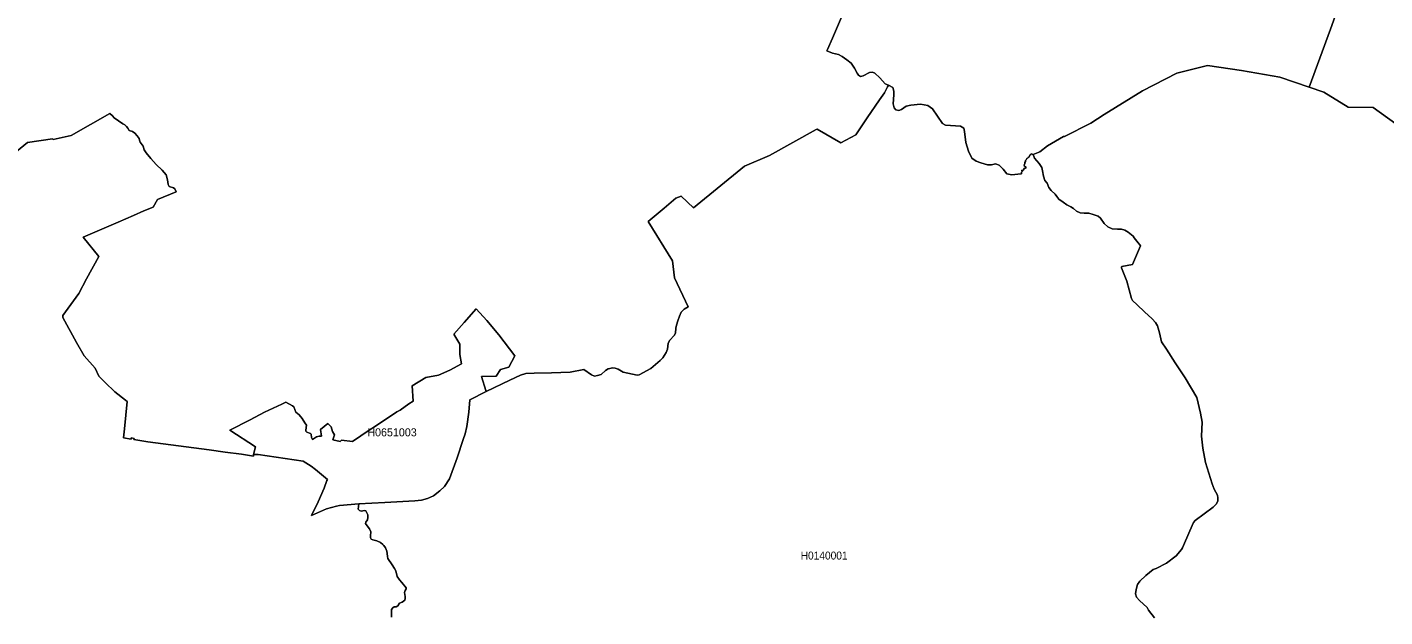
# Model space of a CAD drawing. Extents: x 369010 to 739155, y 6377141 to 6616555.
# Drawn here: x 562331 to 579296, y 6579686 to 6587055 of the extents above; entities that cross this region are included whole.
import ezdxf
from ezdxf.enums import TextEntityAlignment as Align

# ---------------------------------------------------------------- set-up
doc = ezdxf.new("R2010")
doc.units = 0
doc.header["$LTSCALE"] = 40
doc.layers.add('1', color=7, linetype='Continuous', lineweight=13)
doc.layers.add('2', color=7, linetype='Continuous')

msp = doc.modelspace()

# ---------------------------------------------------------------- linework, layer by layer
at = {"layer": '1'}
for points in [[(579332.85, 6588579.79), (579138.72, 6588543.88), (579081.12, 6588497.04), (579041.73, 6588450.37), (579005.65, 6588385.49), (578901.38, 6588101.32), (578829.55, 6587953.86), (578758.22, 6587876.4), (578733.06, 6587354.9), (578618.04, 6587027.86), (578350.75, 6586305.1), (578533.63, 6586242.38), (578836.67, 6586054.53), (579150.8, 6586051.72), (579924.53, 6585494.8)], [(572393.77, 6586731.94), (572322.27, 6586757.1), (572329.72, 6586777.12), (572392.77, 6586917.97), (572520.87, 6587209.42)], [(572520.87, 6587209.42), (572392.77, 6586917.97), (572329.72, 6586777.12), (572322.27, 6586757.1), (572393.77, 6586731.94), (572467.08, 6586712.41), (572514.58, 6586689.57), (572574.66, 6586646.71), (572628.78, 6586606.32), (572668.34, 6586542.77), (572700.94, 6586478.06), (572719.31, 6586453.89), (572744.96, 6586438), (572775.91, 6586445.29), (572855.85, 6586486.83), (572891.93, 6586493.12), (572923.38, 6586481.7), (572986.27, 6586420.46), (573051.64, 6586347.14), (573093.02, 6586329.6), (573146.64, 6586302.46), (573158.72, 6586254.46), (573160.38, 6586208.62), (573152.44, 6586096.9), (573162.7, 6586047.08), (573184.38, 6586020.27), (573223.6, 6586014.81), (573254.55, 6586027.39), (573312.97, 6586066.28), (573373.05, 6586081.84), (573493.87, 6586092.1), (573585.23, 6586076.87), (573643.65, 6586033.35), (573770.1, 6585851.95), (573804.69, 6585832.09), (573994.85, 6585819.52), (574036.06, 6585791.55), (574044.67, 6585753.15), (574058.07, 6585613.13), (574092.99, 6585506.05), (574134.87, 6585419.66), (574190.31, 6585381.76), (574248.24, 6585358.26), (574332.64, 6585332.93), (574382.46, 6585334.59), (574429.3, 6585345.51), (574475.14, 6585330.62), (574524.96, 6585280.8), (574571.96, 6585223.54), (574634.03, 6585208.31), (574746.24, 6585220.39), (574755.18, 6585221.55), (574756.33, 6585243.73), (574765.77, 6585251.18), (574759.64, 6585261.27), (574761.3, 6585267.23), (574765.44, 6585267.73), (574769.91, 6585261.93), (574774.21, 6585263.42), (574777.52, 6585269.38), (574784.47, 6585271.53), (574786.46, 6585277.66), (574782.65, 6585282.95), (574785.63, 6585288.41), (574806.48, 6585294.7), (574811.78, 6585304.14), (574808.14, 6585310.43), (574799.86, 6585313.24), (574793.57, 6585314.23), (574789.6, 6585329.46), (574798.87, 6585352.96), (574799.03, 6585365.54)], [(574799.03, 6585365.54), (574807.14, 6585376.79), (574804.33, 6585388.71), (574815.09, 6585398.31), (574820.22, 6585412.71), (574829.16, 6585419.33), (574840.41, 6585427.44), (574851.33, 6585432.73), (574853.65, 6585448.46), (574859.28, 6585456.57), (574872.52, 6585464.51), (574873.84, 6585469.31), (574879.47, 6585471.79), (574890.06, 6585468.32), (574901.65, 6585462.52), (574903.14, 6585461.7), (574983.08, 6585497.11), (575080.39, 6585573.58), (575279.33, 6585688.77), (575291.41, 6585688.77), (575620.1, 6585854.44), (575789.74, 6585961.52), (576265.9, 6586260.75), (576696.7, 6586480.54), (577079.35, 6586577.69), (577505.85, 6586511.49), (577983.5, 6586431.05), (578350.75, 6586305.1), (578618.04, 6587027.86), (578733.06, 6587354.9)], [(566240.99, 6581877.05), (566257.37, 6581894.75), (566396.73, 6581876.38), (566603.11, 6582017.56), (566636.21, 6582039.74), (566661.2, 6582054.47), (566832.17, 6582167.01), (566949.51, 6582246.62), (566991.22, 6582268.96), (567099.46, 6582346.25), (567155.23, 6582379.68), (567139.84, 6582573.82), (567310.97, 6582676.76), (567468.7, 6582708.37), (567612.19, 6582767.13), (567758, 6582847.56), (567737.64, 6582962.75), (567737.97, 6583093.17), (567660.35, 6583217.63), (567791.43, 6583364.1), (567942.2, 6583534.9), (568072.79, 6583390.25), (568224.55, 6583208.69), (568426.14, 6582945.87), (568351.5, 6582805.69), (568246.07, 6582775.73), (568193.11, 6582694.3), (568008.57, 6582687.85), (568062.36, 6582512.91), (568066.99, 6582501), (568360.43, 6582645.15), (568494.49, 6582708.21), (568560.2, 6582725.42), (568665.46, 6582731.21), (568881.94, 6582734.36), (569115.96, 6582743.46), (569286.26, 6582775.07), (569380.43, 6582712.34), (569418.17, 6582695.79), (569459.21, 6582700.76), (569504.73, 6582714.66), (569557.19, 6582763.82), (569591.78, 6582783.51), (569648.22, 6582799.23), (569679, 6582794.6), (569714.09, 6582779.21), (569777.48, 6582743.46), (569951.26, 6582707.71), (569978.57, 6582710.36), (570125.7, 6582791.46), (570242.54, 6582889.93), (570272.5, 6582924.19), (570316.03, 6582991.05), (570331.25, 6583029.78), (570340.19, 6583107.57), (570362.87, 6583144.48), (570414.34, 6583202.24), (570430.56, 6583231.86), (570434.36, 6583291.77), (570444.29, 6583329.01), (570461.67, 6583384.29), (570482.03, 6583445.03), (570503.88, 6583494.35), (570514.63, 6583506.6), (570538.47, 6583530.1), (570589.28, 6583559.23), (570417.65, 6583924.5), (570394.31, 6584133.2), (570090.61, 6584626.4), (570292.03, 6584791.74), (570435.19, 6584918.18), (570502.88, 6584941.68), (570656.97, 6584798.69), (571294.82, 6585317.38), (571607.79, 6585451.6), (572187.88, 6585777.15), (572202.77, 6585778.31), (572499.36, 6585607.67), (572685.71, 6585708.13), (572692, 6585720.54), (572827.22, 6585921.8), (572982.63, 6586145.72), (573042.04, 6586236.26), (573081.27, 6586308.25), (573093.02, 6586329.6), (573051.64, 6586347.14), (572986.27, 6586420.46), (572923.38, 6586481.7), (572891.93, 6586493.12), (572855.85, 6586486.83), (572775.91, 6586445.29), (572744.96, 6586438), (572719.31, 6586453.89), (572700.94, 6586478.06), (572668.34, 6586542.77), (572628.78, 6586606.32), (572574.66, 6586646.71), (572514.58, 6586689.57), (572467.08, 6586712.41), (572393.77, 6586731.94)], [(579924.53, 6585494.8), (579150.8, 6586051.72), (578836.67, 6586054.53), (578533.63, 6586242.38), (578350.75, 6586305.1), (577983.5, 6586431.05), (577505.85, 6586511.49), (577079.35, 6586577.69), (576696.7, 6586480.54), (576265.9, 6586260.75), (575789.74, 6585961.52), (575620.1, 6585854.44), (575291.41, 6585688.77), (575279.33, 6585688.77), (575080.39, 6585573.58), (574983.08, 6585497.11), (574903.14, 6585461.7), (574901.65, 6585462.52)], [(573093.02, 6586329.6), (573081.27, 6586308.25), (573042.04, 6586236.26), (572982.63, 6586145.72), (572827.22, 6585921.8), (572692, 6585720.54), (572685.71, 6585708.13), (572499.36, 6585607.67), (572202.77, 6585778.31), (572187.88, 6585777.15), (571607.79, 6585451.6), (571294.82, 6585317.38), (570656.97, 6584798.69), (570502.88, 6584941.68), (570435.19, 6584918.18), (570292.03, 6584791.74), (570090.61, 6584626.4), (570394.31, 6584133.2), (570417.65, 6583924.5), (570589.28, 6583559.23), (570538.47, 6583530.1), (570514.63, 6583506.6), (570503.88, 6583494.35), (570482.03, 6583445.03), (570461.67, 6583384.29), (570444.29, 6583329.01), (570434.36, 6583291.77), (570430.56, 6583231.86), (570414.34, 6583202.24), (570362.87, 6583144.48), (570340.19, 6583107.57), (570331.25, 6583029.78), (570316.03, 6582991.05), (570272.5, 6582924.19), (570242.54, 6582889.93), (570125.7, 6582791.46), (569978.57, 6582710.36), (569951.26, 6582707.71), (569777.48, 6582743.46), (569714.09, 6582779.21), (569679, 6582794.6), (569648.22, 6582799.23), (569591.78, 6582783.51), (569557.19, 6582763.82), (569504.73, 6582714.66), (569459.21, 6582700.76), (569418.17, 6582695.79), (569380.43, 6582712.34), (569286.26, 6582775.07), (569115.96, 6582743.46), (568881.94, 6582734.36), (568665.46, 6582731.21), (568560.2, 6582725.42), (568494.49, 6582708.21), (568360.43, 6582645.15), (568066.99, 6582501), (567861.11, 6582399.87), (567848.03, 6582244.46), (567825.03, 6582063.24), (567804.67, 6581973.2), (567779.35, 6581902.04), (567702.39, 6581672.48), (567607.39, 6581411.81), (567544.33, 6581314.5), (567489.05, 6581260.54), (567407.96, 6581198.81), (567334.97, 6581165.71), (567260.33, 6581143.7), (567175.92, 6581136.42), (566800.06, 6581113.74), (566474.85, 6581096.69), (566468.56, 6581030.82), (566482.29, 6581014.6), (566503.97, 6581007.65), (566545.18, 6581017.09), (566560.91, 6581013.11), (566567.36, 6581003.35), (566587.39, 6580961.15), (566587.89, 6580926.23), (566581.93, 6580897.76), (566563.39, 6580870.78), (566559.91, 6580851.58), (566568.19, 6580839.34), (566606.59, 6580784.72), (566623.63, 6580746.82), (566619.17, 6580699.65), (566619.66, 6580673.17), (566627.44, 6580658.94), (566651.11, 6580648.67), (566699.1, 6580634.28), (566746.27, 6580613.26), (566773.75, 6580591.08), (566788.97, 6580577.34), (566806.52, 6580550.53), (566825.22, 6580507.33), (566828.69, 6580478.87), (566832.67, 6580440.97), (566836.97, 6580417.47), (566893.57, 6580335.87), (566920.55, 6580291.19)], [(575648.9, 6584713.78), (575594.78, 6584729.34), (575538.51, 6584729.34), (575488.86, 6584734.47), (575443.67, 6584753.84), (575403.62, 6584787.1), (575370.19, 6584810.11), (575320.54, 6584833.11), (575276.35, 6584868.7), (575221.4, 6584907.09), (575196.74, 6584937.38), (575176.22, 6584968.99), (575125.74, 6585013.68), (575098.43, 6585053.4), (575076.42, 6585107.02), (575048.95, 6585139.96), (575031.07, 6585192.26), (575016.01, 6585258.13), (575009.06, 6585299.34), (574974.8, 6585351.47), (574918.53, 6585417.51), (574901.65, 6585462.52), (574890.06, 6585468.32), (574879.47, 6585471.79), (574873.84, 6585469.31), (574872.52, 6585464.51), (574859.28, 6585456.57), (574853.65, 6585448.46), (574851.33, 6585432.73), (574840.41, 6585427.44), (574829.16, 6585419.33), (574820.22, 6585412.71), (574815.09, 6585398.31), (574804.33, 6585388.71), (574807.14, 6585376.79), (574799.03, 6585365.54), (574798.87, 6585352.96), (574789.6, 6585329.46), (574793.57, 6585314.23), (574799.86, 6585313.24), (574808.14, 6585310.43), (574811.78, 6585304.14), (574806.48, 6585294.7), (574785.63, 6585288.41), (574782.65, 6585282.95), (574786.46, 6585277.66), (574784.47, 6585271.53), (574777.52, 6585269.38), (574774.21, 6585263.42), (574769.91, 6585261.93), (574765.44, 6585267.73), (574761.3, 6585267.23), (574759.64, 6585261.27), (574765.77, 6585251.18), (574756.33, 6585243.73), (574755.18, 6585221.55), (574746.24, 6585220.39), (574634.03, 6585208.31), (574571.96, 6585223.54), (574524.96, 6585280.8), (574475.14, 6585330.62), (574429.3, 6585345.51), (574382.46, 6585334.59), (574332.64, 6585332.93), (574248.24, 6585358.26), (574190.31, 6585381.76), (574134.87, 6585419.66), (574092.99, 6585506.05), (574058.07, 6585613.13), (574044.67, 6585753.15), (574036.06, 6585791.55), (573994.85, 6585819.52), (573804.69, 6585832.09), (573770.1, 6585851.95), (573643.65, 6586033.35), (573585.23, 6586076.87), (573493.87, 6586092.1), (573373.05, 6586081.84), (573312.97, 6586066.28), (573254.55, 6586027.39), (573223.6, 6586014.81), (573184.38, 6586020.27), (573162.7, 6586047.08), (573152.44, 6586096.9), (573160.38, 6586208.62), (573158.72, 6586254.46), (573146.64, 6586302.46), (573093.02, 6586329.6)], [(563549.07, 6582035.27), (563579.85, 6582376.87), (563557.67, 6582393.75), (563428.08, 6582497.02), (563303.79, 6582615.19), (563228.15, 6582691.99), (563179.99, 6582792.12), (563044.44, 6582949.35), (562947.62, 6583116.01), (562776, 6583425.34), (562776, 6583451.15), (562974.77, 6583728.37), (563074.4, 6583910.59), (563225.51, 6584190.96), (563032.53, 6584430.61), (563467.47, 6584619.45), (563660.62, 6584702.86), (563789.21, 6584759.13), (563906.89, 6584804.81), (563958.69, 6584900.8), (564191.55, 6584998.78), (564176.99, 6585033.54), (564161.1, 6585047.27), (564104.83, 6585064.32), (564091.92, 6585088.98), (564085.13, 6585148.89), (564067.26, 6585209.14), (564017.94, 6585268.22), (563943.96, 6585337.07), (563876.76, 6585412.54), (563816.52, 6585484.54), (563791.36, 6585521.44), (563779.28, 6585566.46), (563744.86, 6585618.26), (563735.59, 6585642.1), (563731.45, 6585662.78), (563705.96, 6585698.04), (563674.35, 6585729.15), (563646.88, 6585749.84), (563607.49, 6585765.07), (563589.61, 6585794.69), (563573.73, 6585814.55), (563549.73, 6585835.24), (563527.72, 6585848.98), (563470.45, 6585883.57), (563420.14, 6585922.79), (563398.79, 6585946.13), (563362.38, 6585974.43), (562882.09, 6585701.68), (562655.01, 6585652.69), (562647.73, 6585659.97), (562336.58, 6585611.81), (562086.18, 6585411.05)], [(562086.18, 6585411.05), (562336.58, 6585611.81), (562647.73, 6585659.97), (562655.01, 6585652.69), (562882.09, 6585701.68), (563362.38, 6585974.43), (563398.79, 6585946.13), (563420.14, 6585922.79), (563470.45, 6585883.57), (563527.72, 6585848.98), (563549.73, 6585835.24), (563573.73, 6585814.55), (563589.61, 6585794.69), (563607.49, 6585765.07), (563646.88, 6585749.84), (563674.35, 6585729.15), (563705.96, 6585698.04), (563731.45, 6585662.78), (563735.59, 6585642.1), (563744.86, 6585618.26), (563779.28, 6585566.46), (563791.36, 6585521.44), (563816.52, 6585484.54), (563876.76, 6585412.54), (563943.96, 6585337.07), (564017.94, 6585268.22), (564067.26, 6585209.14), (564085.13, 6585148.89), (564091.92, 6585088.98), (564104.83, 6585064.32), (564161.1, 6585047.27), (564176.99, 6585033.54), (564191.55, 6584998.78), (563958.69, 6584900.8), (563906.89, 6584804.81), (563789.21, 6584759.13), (563660.62, 6584702.86), (563467.47, 6584619.45), (563032.53, 6584430.61), (563225.51, 6584190.96), (563074.4, 6583910.59), (562974.77, 6583728.37), (562776, 6583451.15), (562776, 6583425.34), (562947.62, 6583116.01), (563044.44, 6582949.35), (563179.99, 6582792.12), (563228.15, 6582691.99), (563303.79, 6582615.19), (563428.08, 6582497.02), (563557.67, 6582393.75), (563579.85, 6582376.87), (563549.07, 6582035.27), (563536.16, 6581921.24), (563628.67, 6581907.5), (563630.66, 6581923.22), (563667.9, 6581916.27), (563665.91, 6581902.2), (563838.04, 6581875.06), (564606.31, 6581771.95), (564803.75, 6581744.81), (565009.14, 6581717.5), (565159.09, 6581695.98), (565159.42, 6581716.01), (565183.25, 6581812.17), (564863.33, 6582019.54), (565117.38, 6582148.97), (565296.13, 6582244.8), (565512.27, 6582343.93), (565563.42, 6582367.76), (565644.51, 6582325.06), (565662.22, 6582311.33), (565687.87, 6582245.13), (565728.92, 6582210.54), (565768.97, 6582166.68), (565801.74, 6582109.74), (565819.78, 6582081.28), (565813.99, 6582018.88), (565814.82, 6582006.64), (565824.08, 6581993.56), (565872.74, 6581979), (565878.87, 6581967.08), (565884.33, 6581927.52), (565895.42, 6581904.02), (565908.16, 6581910.97), (565946.56, 6581936.3), (565980.82, 6581944.07), (566010.77, 6581945.23), (565996.04, 6582026.99), (566086.41, 6582101.3), (566127.62, 6582061.42), (566144.17, 6582001.67), (566172.14, 6581958.64), (566152.11, 6581899.39), (566240.99, 6581877.05)], [(574901.65, 6585462.52), (574918.53, 6585417.51), (574974.8, 6585351.47), (575009.06, 6585299.34), (575016.01, 6585258.13), (575031.07, 6585192.26), (575048.95, 6585139.96), (575076.42, 6585107.02), (575098.43, 6585053.4), (575125.74, 6585013.68), (575176.22, 6584968.99), (575196.74, 6584937.38), (575221.4, 6584907.09), (575276.35, 6584868.7), (575320.54, 6584833.11), (575370.19, 6584810.11), (575403.62, 6584787.1), (575443.67, 6584753.84), (575488.86, 6584734.47), (575538.51, 6584729.34), (575594.78, 6584729.34), (575648.9, 6584713.78), (575713.44, 6584692.27), (575742.74, 6584666.62), (575790.24, 6584602.73), (575835.42, 6584559.7), (575889.54, 6584536.03), (575955.58, 6584530.9), (576002.91, 6584532.23), (576045.61, 6584517.83), (576087.15, 6584492.51), (576151.53, 6584445.01), (576162.79, 6584420.68), (576212.44, 6584360.6), (576234.62, 6584334.61), (576244.22, 6584324.19), (576144.25, 6584087.85), (576009.37, 6584065.67), (576004.9, 6584058.22), (576003.41, 6584045.64), (576072.26, 6583879.97), (576101.05, 6583773.89), (576130.02, 6583665.65), (576144.09, 6583640.66), (576198.87, 6583583.56), (576292.21, 6583499.65), (576386.22, 6583411.76), (576428.42, 6583362.94), (576452.92, 6583321.4), (576478.9, 6583233.85), (576505.38, 6583121.64), (576567.78, 6583031.1), (576676.68, 6582858.98), (576799.65, 6582674.11), (576944.63, 6582429), (576992.79, 6582231.06), (577012.82, 6582118.02), (577003.05, 6581943.74), (577022.42, 6581795.95), (577055.02, 6581613.4), (577136.45, 6581348.43), (577164.58, 6581281.23), (577202.48, 6581205.43), (577207.61, 6581173.65), (577206.95, 6581135.09), (577193.55, 6581098.68), (577152.01, 6581054.99), (576926.92, 6580889.15), (576903.25, 6580866.97), (576858.73, 6580760.06), (576766.88, 6580550.7), (576755.62, 6580526.2), (576688.92, 6580446.93), (576567.78, 6580355.24), (576437.19, 6580291.52), (576402.44, 6580278.11), (576308.93, 6580202.48), (576232.96, 6580131.64), (576206.65, 6580089.6), (576188.94, 6580028.86), (576180.5, 6579972.76), (576191.75, 6579932.7), (576228.99, 6579891.49), (576326.14, 6579803.78), (576343.85, 6579770.18), (576415.84, 6579674.85)], [(576415.84, 6579674.85), (576343.85, 6579770.18), (576326.14, 6579803.78), (576228.99, 6579891.49), (576191.75, 6579932.7), (576180.5, 6579972.76), (576188.94, 6580028.86), (576206.65, 6580089.6), (576232.96, 6580131.64), (576308.93, 6580202.48), (576402.44, 6580278.11), (576437.19, 6580291.52), (576567.78, 6580355.24), (576688.92, 6580446.93), (576755.62, 6580526.2), (576766.88, 6580550.7), (576858.73, 6580760.06), (576903.25, 6580866.97), (576926.92, 6580889.15), (577152.01, 6581054.99), (577193.55, 6581098.68), (577206.95, 6581135.09), (577207.61, 6581173.65), (577202.48, 6581205.43), (577164.58, 6581281.23), (577136.45, 6581348.43), (577055.02, 6581613.4), (577022.42, 6581795.95), (577003.05, 6581943.74), (577012.82, 6582118.02), (576992.79, 6582231.06), (576944.63, 6582429), (576799.65, 6582674.11), (576676.68, 6582858.98), (576567.78, 6583031.1), (576505.38, 6583121.64), (576478.9, 6583233.85), (576452.92, 6583321.4), (576428.42, 6583362.94), (576386.22, 6583411.76), (576292.21, 6583499.65), (576198.87, 6583583.56), (576144.09, 6583640.66), (576130.02, 6583665.65), (576101.05, 6583773.89), (576072.26, 6583879.97), (576003.41, 6584045.64), (576004.9, 6584058.22), (576009.37, 6584065.67), (576144.25, 6584087.85), (576244.22, 6584324.19), (576234.62, 6584334.61), (576212.44, 6584360.6), (576162.79, 6584420.68), (576151.53, 6584445.01), (576087.15, 6584492.51), (576045.61, 6584517.83), (576002.91, 6584532.23), (575955.58, 6584530.9), (575889.54, 6584536.03), (575835.42, 6584559.7), (575790.24, 6584602.73), (575742.74, 6584666.62), (575713.44, 6584692.27), (575648.9, 6584713.78)], [(566883.14, 6579681.47), (566881.65, 6579763.56), (566883.64, 6579779.61), (566900.19, 6579798.81), (566916.41, 6579810.07), (566940.08, 6579813.05), (566961.1, 6579822.98), (566983.27, 6579856.74), (567018.03, 6579870.97), (567047.99, 6579895.14), (567053.94, 6579917.15), (567053.45, 6579941.31), (567046.5, 6579991.13), (567052.45, 6580014.13), (567066.69, 6580037.63), (567065.7, 6580047.56), (567012.73, 6580114.26), (566983.77, 6580147.69), (566955.3, 6580191.39), (566935.77, 6580260.73), (566920.55, 6580291.19), (566893.57, 6580335.87), (566836.97, 6580417.47), (566832.67, 6580440.97), (566828.69, 6580478.87), (566825.22, 6580507.33), (566806.52, 6580550.53), (566788.97, 6580577.34), (566773.75, 6580591.08), (566746.27, 6580613.26), (566699.1, 6580634.28), (566651.11, 6580648.67), (566627.44, 6580658.94), (566619.66, 6580673.17), (566619.17, 6580699.65), (566623.63, 6580746.82), (566606.59, 6580784.72), (566568.19, 6580839.34), (566559.91, 6580851.58), (566563.39, 6580870.78), (566581.93, 6580897.76), (566587.89, 6580926.23), (566587.39, 6580961.15), (566567.36, 6581003.35), (566560.91, 6581013.11), (566545.18, 6581017.09), (566503.97, 6581007.65), (566482.29, 6581014.6), (566468.56, 6581030.82), (566474.85, 6581096.69), (566235.53, 6581077.99), (566195.97, 6581071.04), (566072.67, 6581037.77), (565883.83, 6580954.36), (565968.24, 6581125), (566040.07, 6581295.63), (566077.47, 6581390.63), (566084.42, 6581404.53), (565934.31, 6581526.34), (565877.71, 6581569.87), (565779.89, 6581632.6), (565216.35, 6581713.86), (565159.42, 6581716.01), (565159.09, 6581695.98), (565009.14, 6581717.5), (564803.75, 6581744.81), (564606.31, 6581771.95), (563838.04, 6581875.06), (563665.91, 6581902.2), (563667.9, 6581916.27), (563630.66, 6581923.22), (563628.67, 6581907.5), (563536.16, 6581921.24), (563549.07, 6582035.27)], [(566920.55, 6580291.19), (566935.77, 6580260.73), (566955.3, 6580191.39), (566983.77, 6580147.69), (567012.73, 6580114.26), (567065.7, 6580047.56), (567066.69, 6580037.63), (567052.45, 6580014.13), (567046.5, 6579991.13), (567053.45, 6579941.31), (567053.94, 6579917.15), (567047.99, 6579895.14), (567018.03, 6579870.97), (566983.27, 6579856.74), (566961.1, 6579822.98), (566940.08, 6579813.05), (566916.41, 6579810.07), (566900.19, 6579798.81), (566883.64, 6579779.61), (566881.65, 6579763.56), (566883.14, 6579681.47)]]:
    msp.add_lwpolyline(points, dxfattribs=at)
msp.add_lwpolyline([(565819.78, 6582081.28), (565801.74, 6582109.74), (565768.97, 6582166.68), (565728.92, 6582210.54), (565687.87, 6582245.13), (565662.22, 6582311.33), (565644.51, 6582325.06), (565563.42, 6582367.76), (565512.27, 6582343.93), (565296.13, 6582244.8), (565117.38, 6582148.97), (564863.33, 6582019.54), (565183.25, 6581812.17), (565159.42, 6581716.01), (565216.35, 6581713.86), (565779.89, 6581632.6), (565877.71, 6581569.87), (565934.31, 6581526.34), (566084.42, 6581404.53), (566077.47, 6581390.63), (566040.07, 6581295.63), (565968.24, 6581125), (565883.83, 6580954.36), (566072.67, 6581037.77), (566195.97, 6581071.04), (566235.53, 6581077.99), (566474.85, 6581096.69), (566800.06, 6581113.74), (567175.92, 6581136.42), (567260.33, 6581143.7), (567334.97, 6581165.71), (567407.96, 6581198.81), (567489.05, 6581260.54), (567544.33, 6581314.5), (567607.39, 6581411.81), (567702.39, 6581672.48), (567779.35, 6581902.04), (567804.67, 6581973.2), (567825.03, 6582063.24), (567848.03, 6582244.46), (567861.11, 6582399.87), (568066.99, 6582501), (568062.36, 6582512.91), (568008.57, 6582687.85), (568193.11, 6582694.3), (568246.07, 6582775.73), (568351.5, 6582805.69), (568426.14, 6582945.87), (568224.55, 6583208.69), (568072.79, 6583390.25), (567942.2, 6583534.9), (567791.43, 6583364.1), (567660.35, 6583217.63), (567737.97, 6583093.17), (567737.64, 6582962.75), (567758, 6582847.56), (567612.19, 6582767.13), (567468.7, 6582708.37), (567310.97, 6582676.76), (567139.84, 6582573.82), (567155.23, 6582379.68), (567099.46, 6582346.25), (566991.22, 6582268.96), (566949.51, 6582246.62), (566832.17, 6582167.01), (566661.2, 6582054.47), (566636.21, 6582039.74), (566603.11, 6582017.56), (566396.73, 6581876.38), (566257.37, 6581894.75), (566240.99, 6581877.05), (566152.11, 6581899.39), (566172.14, 6581958.64), (566144.17, 6582001.67), (566127.62, 6582061.42), (566086.41, 6582101.3), (565996.04, 6582026.99), (566010.77, 6581945.23), (565980.82, 6581944.07), (565946.56, 6581936.3), (565908.16, 6581910.97), (565895.42, 6581904.02), (565884.33, 6581927.52), (565878.87, 6581967.08), (565872.74, 6581979), (565824.08, 6581993.56), (565814.82, 6582006.64), (565813.99, 6582018.88)], close=True, dxfattribs=at)

# ---------------------------------------------------------------- texts
at = {"layer": '2'}
msp.add_text('H0651003', height=100, dxfattribs=at).set_placement((566889.99, 6581942.2), align=Align.CENTER)
at = {"layer": '2', "width": 0.95}
msp.add_text('H0140001', height=100, dxfattribs=at).set_placement((572289.41, 6580402.25), align=Align.CENTER)

doc.saveas('drawing.dxf')
